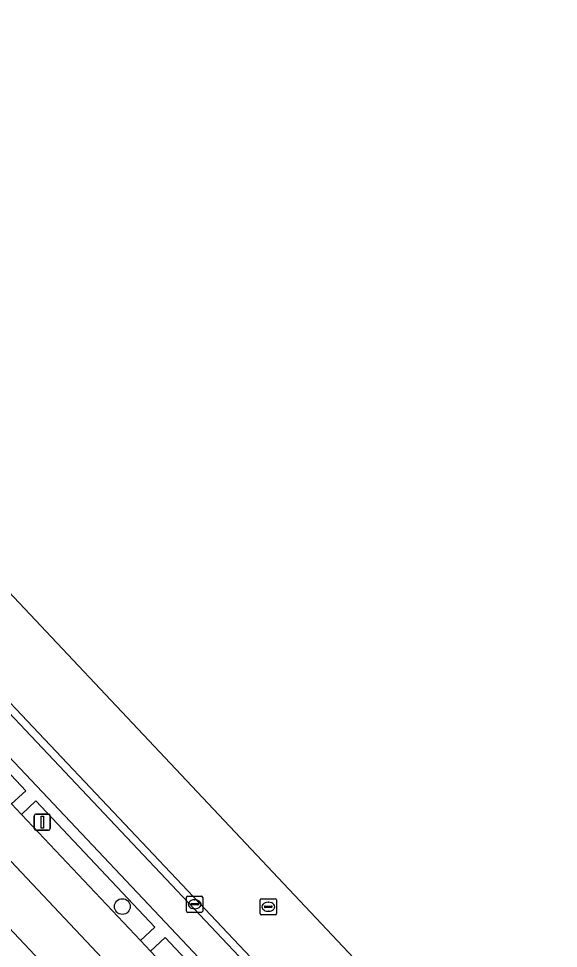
# Model space of a CAD drawing. Extents: x 162542 to 163147, y 380779 to 381521.
# Drawn here: x 162921.3 to 162954.8, y 381445.4 to 381503.1 of the extents above; entities that cross this region are included whole.
import ezdxf

# ---------------------------------------------------------------- set-up
doc = ezdxf.new("R2010")
doc.units = 0
for name, color, linetype in [('IMGEO_Berm_groen', 7, 'Continuous'), ('IMGEO_Berm_open', 7, 'Continuous'), ('IMGEO_Boom', 7, 'Continuous'), ('IMGEO_Erf', 7, 'Continuous'), ('IMGEO_Fietspad_gesloten', 7, 'Continuous'), ('IMGEO_Kolk', 7, 'Continuous'), ('IMGEO_Lichtmast', 7, 'Continuous'), ('IMGEO_Parkeervlak_open', 7, 'Continuous'), ('IMGEO_Rijbaan_lokaal_gesloten', 7, 'Continuous'), ('IMGEO_Rijbaan_lokaal_open', 7, 'Continuous'), ('IMGEO_Rioolput', 7, 'Continuous'), ('IMGEO_Voetpad_open', 7, 'Continuous')]:
    doc.layers.add(name, color=color, linetype=linetype)

msp = doc.modelspace()

# ---------------------------------------------------------------- linework, layer by layer
at = {"layer": 'IMGEO_Berm_groen'}
for points in [[(162913.68, 381463.723), (162912.782, 381462.905), (162920.857, 381454.35), (162921.753, 381455.163)], [(162922.361, 381454.526), (162921.48, 381453.689), (162928.874, 381445.853), (162929.76, 381446.699)], [(162930.402, 381446.048), (162929.498, 381445.191), (162936.606, 381437.658), (162937.517, 381438.501)]]:
    msp.add_lwpolyline(points, close=True, dxfattribs=at)
at = {"layer": 'IMGEO_Berm_open'}
for points in [[(162892.783, 381485.842), (162896.478, 381481.936), (162895.647, 381481.164), (162896.27, 381480.5), (162897.092, 381481.269), (162904.135, 381473.784), (162903.301, 381473.005), (162903.904, 381472.363), (162904.754, 381473.132), (162912.996, 381464.4), (162912.151, 381463.574), (162912.782, 381462.905), (162913.68, 381463.723), (162921.753, 381455.163), (162920.857, 381454.35), (162921.48, 381453.689), (162922.361, 381454.526), (162929.76, 381446.699), (162928.874, 381445.853), (162929.498, 381445.191), (162930.402, 381446.048), (162937.517, 381438.501)], [(162954.029, 381422.008), (162913.381, 381465.007)]]:
    msp.add_lwpolyline(points, dxfattribs=at)
at = {"layer": 'IMGEO_Boom'}
msp.add_circle((162927.742, 381447.97), 0.489, dxfattribs=at)
at = {"layer": 'IMGEO_Erf'}
msp.add_lwpolyline([(162901.207, 381467.342), (162899.026, 381465.288), (162902.458, 381461.645), (162906.188, 381457.684), (162909.918, 381453.723), (162913.649, 381449.762), (162917.379, 381445.801), (162921.11, 381441.84), (162924.84, 381437.879), (162928.571, 381433.918), (162932.301, 381429.958), (162935.681, 381426.369), (162937.871, 381428.426)], close=True, dxfattribs=at)
at = {"layer": 'IMGEO_Fietspad_gesloten'}
for points in [[(162929.498, 381445.191), (162928.874, 381445.853), (162921.48, 381453.689), (162920.857, 381454.35), (162912.782, 381462.905), (162912.151, 381463.574), (162912.012, 381463.721), (162903.904, 381472.363), (162903.301, 381473.005), (162896.27, 381480.5), (162895.647, 381481.164), (162888.32, 381488.973), (162881.444, 381496.302)], [(162880.222, 381493.944), (162880.899, 381493.236), (162910.11, 381462.135), (162957.886, 381411.451)]]:
    msp.add_lwpolyline(points, dxfattribs=at)
at = {"layer": 'IMGEO_Kolk'}
for p, q in [((162931.736, 381447.684), (162931.736, 381448.536)), ((162931.811, 381448.61), (162932.663, 381448.61)), ((162931.995, 381448.104), (162931.995, 381448.116)), ((162932.433, 381448.067), (162932.035, 381448.067)), ((162932.038, 381448.153), (162932.436, 381448.153)), ((162932.224, 381448.39), (162932.249, 381448.39)), ((162932.479, 381448.116), (162932.479, 381448.104)), ((162932.737, 381448.536), (162932.737, 381447.684)), ((162932.663, 381447.61), (162931.811, 381447.61)), ((162932.247, 381447.83), (162932.222, 381447.83))]:
    msp.add_line(p, q, dxfattribs=at)
for points in [[(162931.736, 381447.684), (162931.736, 381448.536)], [(162931.811, 381448.61), (162932.663, 381448.61)], [(162932.737, 381448.536), (162932.737, 381447.684)], [(162932.663, 381447.61), (162931.811, 381447.61)]]:
    msp.add_lwpolyline(points, dxfattribs=at)
for centre, radius, start, end in [((162931.813, 381448.534), 0.0765, 91.55205, 178.44795), ((162931.813, 381448.534), 0.0765, 91.55205, 178.44795), ((162932.035, 381448.113), 0.0403, 85.87752, 175.75265), ((162932.032, 381448.103), 0.0366, 178.93798, 274.71019), ((162932.436, 381448.11), 0.043, 264.86636, 352.45326), ((162932.44, 381448.115), 0.0386, 1.73085, 96.63898), ((162932.661, 381448.534), 0.0765, 1.55205, 88.44795), ((162932.661, 381448.534), 0.0765, 1.55205, 88.44795), ((162931.813, 381447.686), 0.0765, 181.55205, 268.44795), ((162931.813, 381447.686), 0.0765, 181.55205, 268.44795), ((162932.661, 381447.686), 0.0765, 271.55205, 358.44795), ((162932.661, 381447.686), 0.0765, 271.55205, 358.44795)]:
    msp.add_arc(centre, radius, start, end, dxfattribs=at)
for centre, major_axis, ratio, start_param, end_param in [((162932.223, 381448.11), (-0.387, 0.002), 0.722429, 4.712389, 7.853982), ((162932.248, 381448.11), (-0.39, 0.002), 0.717154, 1.570796, 4.712389)]:
    msp.add_ellipse(centre, major_axis=major_axis, ratio=ratio, start_param=start_param, end_param=end_param, dxfattribs=at)
at = {"layer": 'IMGEO_Lichtmast'}
for p, q in [((162922.27, 381452.81), (162922.27, 381453.61)), ((162922.27, 381453.61), (162922.27, 381452.81)), ((162922.37, 381453.71), (162923.16, 381453.71)), ((162923.16, 381453.71), (162922.37, 381453.71)), ((162923.26, 381453.61), (162923.26, 381452.81)), ((162923.26, 381452.81), (162923.26, 381453.61)), ((162923.16, 381452.71), (162922.37, 381452.71)), ((162922.37, 381452.71), (162923.16, 381452.71))]:
    msp.add_line(p, q, dxfattribs=at)
msp.add_lwpolyline([(162922.69, 381453.585), (162922.84, 381453.585), (162922.84, 381452.835), (162922.69, 381452.835), (162922.69, 381453.585)], dxfattribs=at)
for centre, start, end in [((162922.37, 381453.61), 90, 180), ((162922.37, 381453.61), 90, 180), ((162923.16, 381453.61), 0, 90), ((162923.16, 381453.61), 360, 90), ((162922.37, 381452.81), 180, 270), ((162922.37, 381452.81), 180, 270), ((162923.16, 381452.81), 270, 0), ((162923.16, 381452.81), 270, 0)]:
    msp.add_arc(centre, 0.1, start, end, dxfattribs=at)
at = {"layer": 'IMGEO_Parkeervlak_open'}
for points in [[(162893.467, 381486.09), (162913.381, 381465.007), (162954.029, 381422.008)], [(162954.453, 381421.792), (162956.991, 381421.602), (162914.733, 381466.307)]]:
    msp.add_lwpolyline(points, dxfattribs=at)
at = {"layer": 'IMGEO_Rijbaan_lokaal_gesloten'}
for points in [[(163141.564, 381223.918), (163141.714, 381223.722), (163141.716, 381223.732), (163143.693, 381232.736), (163074.793, 381306.702), (162967.157, 381418.214), (162963.914, 381421.653), (162887.11, 381503.092)], [(162894.784, 381488.107), (162915.056, 381466.638), (162958.147, 381421.118), (162959.133, 381420.073), (162960.647, 381418.489), (162968.965, 381409.691), (162969.089, 381409.559), (162991.047, 381386.293), (163004.055, 381372.57), (163015.298, 381360.715)]]:
    msp.add_lwpolyline(points, dxfattribs=at)
at = {"layer": 'IMGEO_Rijbaan_lokaal_open'}
for points in [[(162894.385, 381487.83), (162914.733, 381466.307), (162956.991, 381421.602)], [(162958.147, 381421.118), (162915.056, 381466.638)]]:
    msp.add_lwpolyline(points, dxfattribs=at)
at = {"layer": 'IMGEO_Rioolput'}
for p, q in [((162936.316, 381447.529), (162936.316, 381448.381)), ((162936.391, 381448.455), (162937.243, 381448.455)), ((162936.804, 381448.235), (162936.829, 381448.235)), ((162937.317, 381448.381), (162937.317, 381447.529)), ((162936.575, 381447.949), (162936.575, 381447.961)), ((162937.013, 381447.912), (162936.615, 381447.912)), ((162936.618, 381447.998), (162937.016, 381447.998)), ((162936.827, 381447.675), (162936.802, 381447.675)), ((162937.059, 381447.961), (162937.059, 381447.949)), ((162937.243, 381447.455), (162936.391, 381447.455))]:
    msp.add_line(p, q, dxfattribs=at)
for points in [[(162936.316, 381447.529), (162936.316, 381448.381)], [(162936.391, 381448.455), (162937.243, 381448.455)], [(162937.317, 381448.381), (162937.317, 381447.529)], [(162937.243, 381447.455), (162936.391, 381447.455)]]:
    msp.add_lwpolyline(points, dxfattribs=at)
for centre, radius, start, end in [((162936.393, 381448.379), 0.0765, 91.55205, 178.44795), ((162936.393, 381448.379), 0.0765, 91.55205, 178.44795), ((162937.241, 381448.379), 0.0765, 1.55205, 88.44795), ((162937.241, 381448.379), 0.0765, 1.55205, 88.44795), ((162936.393, 381447.531), 0.0765, 181.55205, 268.44795), ((162936.393, 381447.531), 0.0765, 181.55205, 268.44795), ((162936.615, 381447.958), 0.0403, 85.87752, 175.75265), ((162936.612, 381447.948), 0.0366, 178.93798, 274.71019), ((162937.016, 381447.955), 0.043, 264.86636, 352.45326), ((162937.02, 381447.96), 0.0386, 1.73085, 96.63898), ((162937.241, 381447.531), 0.0765, 271.55205, 358.44795), ((162937.241, 381447.531), 0.0765, 271.55205, 358.44795)]:
    msp.add_arc(centre, radius, start, end, dxfattribs=at)
for centre, major_axis, ratio, start_param, end_param in [((162936.803, 381447.955), (-0.387, 0.002), 0.722429, 4.712389, 7.853982), ((162936.828, 381447.955), (-0.39, 0.002), 0.717154, 1.570796, 4.712389)]:
    msp.add_ellipse(centre, major_axis=major_axis, ratio=ratio, start_param=start_param, end_param=end_param, dxfattribs=at)
at = {"layer": 'IMGEO_Voetpad_open'}
for points in [[(162869.314, 381501.621), (162867.774, 381499.816), (162869.921, 381497.537), (162875.744, 381493.329), (162878.703, 381491.19), (162881.304, 381488.485), (162882.349, 381487.371), (162886.121, 381483.365), (162889.892, 381479.359), (162893.664, 381475.354), (162897.435, 381471.348), (162901.207, 381467.342), (162937.871, 381428.426), (162941.693, 381424.374), (162945.514, 381420.321), (162949.336, 381416.269), (162953.238, 381412.114), (162954.701, 381410.568), (162957.068, 381408.051), (162957.739, 381407.337)], [(162957.886, 381411.451), (162910.11, 381462.135)]]:
    msp.add_lwpolyline(points, dxfattribs=at)

doc.saveas('drawing.dxf')
